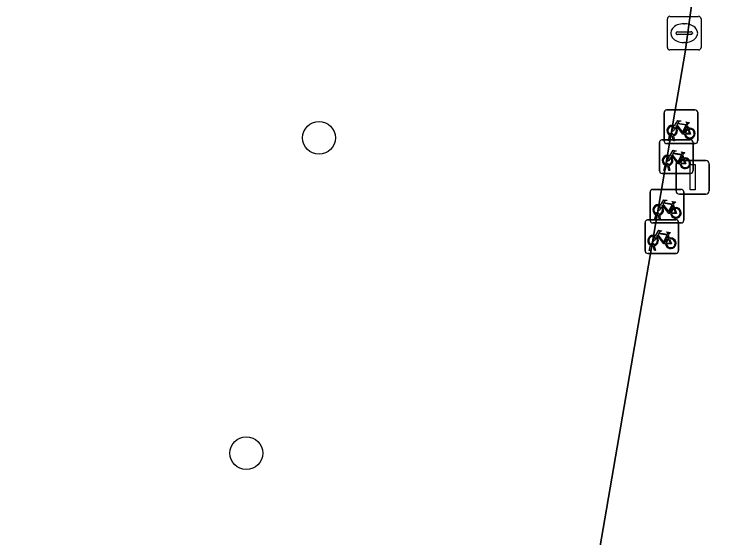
# Model space of a CAD drawing. Extents: x 163683 to 164494, y 382709 to 383872.
# Drawn here: x 164111.7 to 164132.89, y 383122.29 to 383137.87 of the extents above; entities that cross this region are included whole.
import ezdxf

# ---------------------------------------------------------------- set-up
doc = ezdxf.new("R2010")
doc.units = 0
for name, color, linetype in [('IMGEO_Boom', 7, 'Continuous'), ('IMGEO_Fietsenrek', 7, 'Continuous'), ('IMGEO_Groenvoorziening', 7, 'Continuous'), ('IMGEO_Kolk', 7, 'Continuous'), ('IMGEO_Lichtmast', 7, 'Continuous'), ('IMGEO_Voetpad_open', 7, 'Continuous')]:
    doc.layers.add(name, color=color, linetype=linetype)

msp = doc.modelspace()

# ---------------------------------------------------------------- linework, layer by layer
at = {"layer": 'IMGEO_Boom'}
for centre in [(164120.775, 383134.194), (164118.61, 383124.807)]:
    msp.add_circle(centre, 0.489, dxfattribs=at)
at = {"layer": 'IMGEO_Fietsenrek'}
for p, q in [((164131.049, 383134.099), (164131.049, 383134.94)), ((164131.049, 383134.94), (164131.049, 383134.099)), ((164131.124, 383135.024), (164131.965, 383135.024)), ((164131.965, 383135.024), (164131.124, 383135.024)), ((164132.049, 383134.949), (164132.049, 383134.108)), ((164132.049, 383134.108), (164132.049, 383134.949)), ((164131.736, 383134.573), (164131.772, 383134.478)), ((164131.176, 383134.108), (164131.215, 383134.268)), ((164131.245, 383134.256), (164131.21, 383134.108)), ((164131.287, 383134.28), (164131.286, 383134.284)), ((164131.328, 383134.108), (164131.294, 383134.25)), ((164131.318, 383134.291), (164131.319, 383134.284)), ((164131.326, 383134.254), (164131.361, 383134.108)), ((164130.911, 383133.21), (164130.911, 383134.051)), ((164130.911, 383134.051), (164130.911, 383133.21)), ((164130.986, 383134.135), (164131.827, 383134.135)), ((164131.827, 383134.135), (164130.986, 383134.135)), ((164131.974, 383134.024), (164131.133, 383134.024)), ((164131.133, 383134.024), (164131.974, 383134.024)), ((164131.21, 383134.108), (164131.176, 383134.108)), ((164131.361, 383134.108), (164131.328, 383134.108)), ((164131.911, 383134.06), (164131.911, 383133.219)), ((164131.911, 383133.219), (164131.911, 383134.06)), ((164131.598, 383133.684), (164131.634, 383133.589)), ((164131.038, 383133.219), (164131.077, 383133.379)), ((164131.149, 383133.391), (164131.148, 383133.395)), ((164131.18, 383133.402), (164131.181, 383133.395)), ((164131.072, 383133.219), (164131.038, 383133.219)), ((164131.107, 383133.367), (164131.072, 383133.219)), ((164131.19, 383133.219), (164131.156, 383133.361)), ((164131.188, 383133.365), (164131.223, 383133.219)), ((164131.223, 383133.219), (164131.19, 383133.219)), ((164131.836, 383133.135), (164130.995, 383133.135)), ((164130.995, 383133.135), (164131.836, 383133.135)), ((164130.633, 383131.735), (164130.633, 383132.576)), ((164130.633, 383132.576), (164130.633, 383131.735)), ((164130.708, 383132.66), (164131.549, 383132.66)), ((164131.549, 383132.66), (164130.708, 383132.66)), ((164131.633, 383132.585), (164131.633, 383131.744)), ((164131.633, 383131.744), (164131.633, 383132.585)), ((164131.32, 383132.209), (164131.356, 383132.114)), ((164130.76, 383131.744), (164130.799, 383131.904)), ((164130.829, 383131.892), (164130.794, 383131.744)), ((164130.871, 383131.916), (164130.87, 383131.92)), ((164130.902, 383131.927), (164130.903, 383131.92)), ((164130.91, 383131.89), (164130.945, 383131.744)), ((164130.556, 383131.753), (164131.397, 383131.753)), ((164131.397, 383131.753), (164130.556, 383131.753)), ((164130.794, 383131.744), (164130.76, 383131.744)), ((164130.912, 383131.744), (164130.878, 383131.886)), ((164130.945, 383131.744), (164130.912, 383131.744)), ((164131.481, 383131.678), (164131.481, 383130.837)), ((164131.481, 383130.837), (164131.481, 383131.678)), ((164130.481, 383130.828), (164130.481, 383131.669)), ((164130.481, 383131.669), (164130.481, 383130.828)), ((164131.558, 383131.66), (164130.717, 383131.66)), ((164130.717, 383131.66), (164131.558, 383131.66)), ((164131.168, 383131.302), (164131.204, 383131.207)), ((164130.608, 383130.837), (164130.647, 383130.997)), ((164130.642, 383130.837), (164130.608, 383130.837)), ((164130.677, 383130.985), (164130.642, 383130.837)), ((164130.719, 383131.009), (164130.718, 383131.013)), ((164130.76, 383130.837), (164130.726, 383130.979)), ((164130.75, 383131.02), (164130.751, 383131.013)), ((164130.758, 383130.983), (164130.793, 383130.837)), ((164130.793, 383130.837), (164130.76, 383130.837)), ((164131.406, 383130.753), (164130.565, 383130.753)), ((164130.565, 383130.753), (164131.406, 383130.753))]:
    msp.add_line(p, q, dxfattribs=at)
for points in [[(164131.362, 383134.55), (164131.457, 383134.714), (164131.543, 383134.7), (164131.545, 383134.691), (164131.489, 383134.68), (164131.462, 383134.635), (164131.718, 383134.594)], [(164131.718, 383134.594), (164131.743, 383134.643), (164131.737, 383134.647), (164131.714, 383134.651), (164131.702, 383134.658), (164131.701, 383134.661), (164131.703, 383134.666), (164131.798, 383134.651), (164131.8, 383134.641), (164131.79, 383134.628), (164131.778, 383134.622), (164131.764, 383134.628), (164131.736, 383134.573)], [(164131.383, 383134.498), (164131.331, 383134.408), (164131.291, 383134.383), (164131.292, 383134.43), (164131.347, 383134.524)], [(164131.658, 383134.306), (164131.608, 383134.306), (164131.417, 383134.557), (164131.398, 383134.525)], [(164131.705, 383134.569), (164131.448, 383134.61), (164131.431, 383134.581), (164131.598, 383134.361), (164131.705, 383134.569)], [(164131.753, 383134.471), (164131.723, 383134.548), (164131.614, 383134.33), (164131.657, 383134.33)], [(164131.687, 383134.33), (164131.807, 383134.329), (164131.763, 383134.443)], [(164131.783, 383134.45), (164131.838, 383134.305), (164131.688, 383134.305)], [(164131.224, 383133.661), (164131.319, 383133.825), (164131.405, 383133.811), (164131.407, 383133.802), (164131.351, 383133.791), (164131.324, 383133.746), (164131.58, 383133.705)], [(164131.245, 383133.609), (164131.193, 383133.519), (164131.153, 383133.494), (164131.154, 383133.541), (164131.209, 383133.635)], [(164131.52, 383133.417), (164131.47, 383133.417), (164131.279, 383133.668), (164131.26, 383133.636)], [(164131.567, 383133.68), (164131.31, 383133.721), (164131.293, 383133.692), (164131.46, 383133.472), (164131.567, 383133.68)], [(164131.615, 383133.582), (164131.585, 383133.659), (164131.476, 383133.441), (164131.519, 383133.441)], [(164131.58, 383133.705), (164131.605, 383133.754), (164131.599, 383133.758), (164131.576, 383133.762), (164131.564, 383133.769), (164131.563, 383133.772), (164131.565, 383133.777), (164131.66, 383133.762), (164131.662, 383133.752), (164131.652, 383133.739), (164131.64, 383133.733), (164131.626, 383133.739), (164131.598, 383133.684)], [(164131.549, 383133.441), (164131.669, 383133.44), (164131.625, 383133.554)], [(164131.645, 383133.561), (164131.7, 383133.416), (164131.55, 383133.416)], [(164130.946, 383132.186), (164131.041, 383132.35), (164131.127, 383132.336), (164131.129, 383132.327), (164131.073, 383132.316), (164131.046, 383132.271), (164131.302, 383132.23)], [(164130.967, 383132.134), (164130.915, 383132.044), (164130.875, 383132.019), (164130.876, 383132.066), (164130.931, 383132.16)], [(164131.242, 383131.942), (164131.192, 383131.942), (164131.001, 383132.193), (164130.982, 383132.161)], [(164131.289, 383132.205), (164131.032, 383132.246), (164131.015, 383132.217), (164131.182, 383131.997), (164131.289, 383132.205)], [(164131.337, 383132.107), (164131.307, 383132.184), (164131.198, 383131.966), (164131.241, 383131.966)], [(164131.302, 383132.23), (164131.327, 383132.279), (164131.321, 383132.283), (164131.298, 383132.287), (164131.286, 383132.294), (164131.285, 383132.297), (164131.287, 383132.302), (164131.382, 383132.287), (164131.384, 383132.277), (164131.374, 383132.264), (164131.362, 383132.258), (164131.348, 383132.264), (164131.32, 383132.209)], [(164131.271, 383131.966), (164131.391, 383131.965), (164131.347, 383132.079)], [(164131.367, 383132.086), (164131.422, 383131.941), (164131.272, 383131.941)], [(164130.794, 383131.279), (164130.889, 383131.443), (164130.975, 383131.429), (164130.977, 383131.42), (164130.921, 383131.409), (164130.894, 383131.364), (164131.15, 383131.323)], [(164131.09, 383131.035), (164131.04, 383131.035), (164130.849, 383131.286), (164130.83, 383131.254)], [(164131.137, 383131.298), (164130.88, 383131.339), (164130.863, 383131.31), (164131.03, 383131.09), (164131.137, 383131.298)], [(164131.185, 383131.2), (164131.155, 383131.277), (164131.046, 383131.059), (164131.089, 383131.059)], [(164131.15, 383131.323), (164131.175, 383131.372), (164131.169, 383131.376), (164131.146, 383131.38), (164131.134, 383131.387), (164131.133, 383131.39), (164131.135, 383131.395), (164131.23, 383131.38), (164131.232, 383131.37), (164131.222, 383131.357), (164131.21, 383131.351), (164131.196, 383131.357), (164131.168, 383131.302)], [(164130.815, 383131.227), (164130.763, 383131.137), (164130.723, 383131.112), (164130.724, 383131.159), (164130.779, 383131.253)], [(164131.119, 383131.059), (164131.239, 383131.058), (164131.195, 383131.172)], [(164131.215, 383131.179), (164131.27, 383131.034), (164131.12, 383131.034)]]:
    msp.add_lwpolyline(points, dxfattribs=at)
for centre, radius, start, end in [((164131.127, 383134.946), 0.0779, 92.4484, 184.2845), ((164131.127, 383134.946), 0.0779, 92.4484, 184.2845), ((164131.971, 383134.946), 0.0779, 2.4484, 94.2845), ((164131.971, 383134.946), 0.0779, 2.4484, 94.2845), ((164131.289, 383134.409), 0.159, 62.6766, 242.1369), ((164131.289, 383134.409), 0.129, 63.3192, 238.903), ((164131.289, 383134.409), 0.129, 283.6043, 43.4302), ((164131.289, 383134.409), 0.159, 283.5766, 46.6042), ((164131.816, 383134.325), 0.159, 113.3408, 178.3217), ((164131.816, 383134.325), 0.159, 187.0065, 105.7708), ((164131.816, 383134.325), 0.129, 113.923, 177.9556), ((164131.816, 383134.325), 0.129, 188.6715, 104.5883), ((164131.269, 383134.28), 0.0499, 12.8025, 158.6934), ((164131.289, 383134.409), 0.159, 253.9967, 271.7867), ((164131.269, 383134.28), 0.0174, 12.8025, 163.4502), ((164131.289, 383134.409), 0.129, 253.415, 269.0204), ((164130.989, 383134.057), 0.0779, 92.4484, 184.2845), ((164130.989, 383134.057), 0.0779, 92.4484, 184.2845), ((164131.127, 383134.102), 0.0779, 182.4484, 274.2845), ((164131.127, 383134.102), 0.0779, 182.4484, 274.2845), ((164131.833, 383134.057), 0.0779, 2.4484, 94.2845), ((164131.833, 383134.057), 0.0779, 2.4484, 94.2845), ((164131.971, 383134.102), 0.0779, 272.4484, 4.2845), ((164131.971, 383134.102), 0.0779, 272.4484, 4.2845), ((164131.151, 383133.52), 0.159, 62.6766, 242.1369), ((164131.151, 383133.52), 0.129, 63.3192, 238.903), ((164131.151, 383133.52), 0.129, 283.6043, 43.4302), ((164131.151, 383133.52), 0.159, 283.5766, 46.6042), ((164131.678, 383133.436), 0.159, 187.0065, 105.7708), ((164131.131, 383133.391), 0.0499, 12.8025, 158.6934), ((164131.131, 383133.391), 0.0174, 12.8025, 163.4502), ((164131.151, 383133.52), 0.129, 253.415, 269.0204), ((164131.678, 383133.436), 0.159, 113.3408, 178.3217), ((164131.678, 383133.436), 0.129, 113.923, 177.9556), ((164131.678, 383133.436), 0.129, 188.6715, 104.5883), ((164130.989, 383133.213), 0.0779, 182.4484, 274.2845), ((164130.989, 383133.213), 0.0779, 182.4484, 274.2845), ((164131.151, 383133.52), 0.159, 253.9967, 271.7867), ((164131.833, 383133.213), 0.0779, 272.4484, 4.2845), ((164131.833, 383133.213), 0.0779, 272.4484, 4.2845), ((164130.711, 383132.582), 0.0779, 92.4484, 184.2845), ((164130.711, 383132.582), 0.0779, 92.4484, 184.2845), ((164131.555, 383132.582), 0.0779, 2.4484, 94.2845), ((164131.555, 383132.582), 0.0779, 2.4484, 94.2845), ((164130.873, 383132.045), 0.159, 62.6766, 242.1369), ((164130.873, 383132.045), 0.129, 63.3192, 238.903), ((164130.873, 383132.045), 0.129, 283.6043, 43.4302), ((164130.873, 383132.045), 0.159, 283.5766, 46.6042), ((164131.4, 383131.961), 0.159, 113.3408, 178.3217), ((164131.4, 383131.961), 0.159, 187.0065, 105.7708), ((164130.853, 383131.916), 0.0499, 12.8025, 158.6934), ((164130.873, 383132.045), 0.159, 253.9967, 271.7867), ((164130.853, 383131.916), 0.0174, 12.8025, 163.4502), ((164130.873, 383132.045), 0.129, 253.415, 269.0204), ((164131.4, 383131.961), 0.129, 113.923, 177.9556), ((164131.4, 383131.961), 0.129, 188.6715, 104.5883), ((164130.559, 383131.675), 0.0779, 92.4484, 184.2845), ((164130.559, 383131.675), 0.0779, 92.4484, 184.2845), ((164130.711, 383131.738), 0.0779, 182.4484, 274.2845), ((164130.711, 383131.738), 0.0779, 182.4484, 274.2845), ((164131.403, 383131.675), 0.0779, 2.4484, 94.2845), ((164131.403, 383131.675), 0.0779, 2.4484, 94.2845), ((164131.555, 383131.738), 0.0779, 272.4484, 4.2845), ((164131.555, 383131.738), 0.0779, 272.4484, 4.2845), ((164130.721, 383131.138), 0.159, 62.6766, 242.1369), ((164130.721, 383131.138), 0.129, 63.3192, 238.903), ((164130.701, 383131.009), 0.0499, 12.8025, 158.6934), ((164130.721, 383131.138), 0.129, 283.6043, 43.4302), ((164130.721, 383131.138), 0.159, 283.5766, 46.6042), ((164131.248, 383131.054), 0.159, 113.3408, 178.3217), ((164131.248, 383131.054), 0.159, 187.0065, 105.7708), ((164131.248, 383131.054), 0.129, 113.923, 177.9556), ((164131.248, 383131.054), 0.129, 188.6715, 104.5883), ((164130.721, 383131.138), 0.159, 253.9967, 271.7867), ((164130.701, 383131.009), 0.0174, 12.8025, 163.4502), ((164130.721, 383131.138), 0.129, 253.415, 269.0204), ((164131.403, 383130.831), 0.0779, 272.4484, 4.2845), ((164131.403, 383130.831), 0.0779, 272.4484, 4.2845), ((164130.559, 383130.831), 0.0779, 182.4484, 274.2845), ((164130.559, 383130.831), 0.0779, 182.4484, 274.2845)]:
    msp.add_arc(centre, radius, start, end, dxfattribs=at)
at = {"layer": 'IMGEO_Groenvoorziening'}
msp.add_lwpolyline([(164131.674, 383136.743), (164131.864, 383138.13), (164113.496, 383142.861), (164113.4, 383145.174), (164113.392, 383149.426), (164112.443, 383149.662), (164111.09, 383149.999), (164109.209, 383142.688), (164105.302, 383127.508), (164104.028, 383127.832), (164103.85, 383127.13), (164106.488, 383126.4), (164108.19, 383125.977), (164108.419, 383125.844), (164106.762, 383118.85), (164127.676, 383113.511)], close=True, dxfattribs=at)
at = {"layer": 'IMGEO_Kolk'}
for p, q in [((164131.148, 383136.886), (164131.148, 383137.738)), ((164131.223, 383137.812), (164132.075, 383137.812)), ((164132.149, 383137.738), (164132.149, 383136.886)), ((164131.636, 383137.592), (164131.661, 383137.592)), ((164131.407, 383137.306), (164131.407, 383137.318)), ((164131.845, 383137.269), (164131.447, 383137.269)), ((164131.45, 383137.355), (164131.848, 383137.355)), ((164131.891, 383137.318), (164131.891, 383137.306)), ((164131.659, 383137.032), (164131.634, 383137.032)), ((164132.075, 383136.812), (164131.223, 383136.812))]:
    msp.add_line(p, q, dxfattribs=at)
for points in [[(164131.148, 383136.886), (164131.148, 383137.738)], [(164131.223, 383137.812), (164132.075, 383137.812)], [(164132.149, 383137.738), (164132.149, 383136.886)], [(164132.075, 383136.812), (164131.223, 383136.812)]]:
    msp.add_lwpolyline(points, dxfattribs=at)
for centre, radius, start, end in [((164131.225, 383137.736), 0.0765, 91.552, 178.448), ((164131.225, 383137.736), 0.0765, 91.552, 178.448), ((164132.073, 383137.736), 0.0765, 1.552, 88.448), ((164132.073, 383137.736), 0.0765, 1.552, 88.448), ((164131.447, 383137.315), 0.0403, 85.8775, 175.7526), ((164131.444, 383137.305), 0.0366, 178.938, 274.7102), ((164131.848, 383137.312), 0.043, 264.8664, 352.4533), ((164131.852, 383137.317), 0.0386, 1.7309, 96.639), ((164131.225, 383136.888), 0.0765, 181.552, 268.448), ((164131.225, 383136.888), 0.0765, 181.552, 268.448), ((164132.073, 383136.888), 0.0765, 271.552, 358.448), ((164132.073, 383136.888), 0.0765, 271.552, 358.448)]:
    msp.add_arc(centre, radius, start, end, dxfattribs=at)
for centre, major_axis, ratio, start_param, end_param in [((164131.635, 383137.312), (-0.387, 0.002), 0.722429, 4.712389, 7.853982), ((164131.66, 383137.312), (-0.39, 0.002), 0.717154, 1.570796, 4.712389)]:
    msp.add_ellipse(centre, major_axis=major_axis, ratio=ratio, start_param=start_param, end_param=end_param, dxfattribs=at)
at = {"layer": 'IMGEO_Lichtmast'}
for p, q in [((164131.404, 383132.621), (164131.404, 383133.421)), ((164131.404, 383133.421), (164131.404, 383132.621)), ((164131.504, 383133.521), (164132.294, 383133.521)), ((164132.294, 383133.521), (164131.504, 383133.521)), ((164132.394, 383133.421), (164132.394, 383132.621)), ((164132.394, 383132.621), (164132.394, 383133.421)), ((164132.294, 383132.521), (164131.504, 383132.521)), ((164131.504, 383132.521), (164132.294, 383132.521))]:
    msp.add_line(p, q, dxfattribs=at)
msp.add_lwpolyline([(164131.824, 383133.396), (164131.974, 383133.396), (164131.974, 383132.646), (164131.824, 383132.646), (164131.824, 383133.396)], dxfattribs=at)
for centre, start, end in [((164131.504, 383133.421), 90, 180), ((164131.504, 383133.421), 90, 180), ((164132.294, 383133.421), 0, 90), ((164132.294, 383133.421), 360, 90), ((164131.504, 383132.621), 180, 270), ((164131.504, 383132.621), 180, 270), ((164132.294, 383132.621), 270, 0), ((164132.294, 383132.621), 270, 0)]:
    msp.add_arc(centre, 0.1, start, end, dxfattribs=at)
at = {"layer": 'IMGEO_Voetpad_open'}
msp.add_lwpolyline([(164135.788, 383144.369), (164132.544, 383142.44), (164131.864, 383138.13), (164131.674, 383136.743), (164127.676, 383113.511)], dxfattribs=at)

doc.saveas('drawing.dxf')
